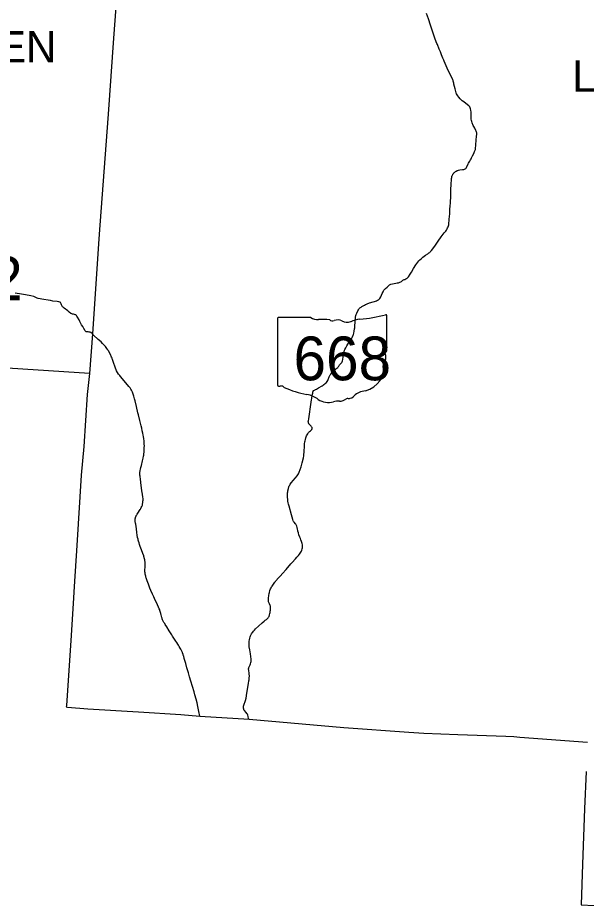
# Model space of a CAD drawing. Extents: x 1761803 to 2441803, y 509895 to 949895.
# Drawn here: x 1999264 to 2035458, y 663916 to 720477 of the extents above; entities that cross this region are included whole.
import ezdxf

# ---------------------------------------------------------------- set-up
doc = ezdxf.new("R2010")
doc.units = 0
for name, color, linetype in [('GM_X_County', 7, 'Continuous'), ('GM_X_County_Road', 7, 'Continuous'), ('GM_X_Minor_Lake', 7, 'Continuous'), ('GM_X_Township_Road', 7, 'Continuous')]:
    doc.layers.add(name, color=color, linetype=linetype)

msp = doc.modelspace()

# ---------------------------------------------------------------- linework, layer by layer
at = {"layer": 'GM_X_County'}
for points in [[(2005577, 722012), (2005355, 719169), (2005009, 714344), (2004610, 708964), (2004447, 706709), (2004410, 706076), (2004014, 700352), (2003838, 697823), (2003692, 696486), (2003473, 693181), (2003292, 691351), (2003023, 686879), (2002856, 684277), (2002810, 683551), (2002661, 681155), (2002361, 676690), (2002352, 676610), (2002428, 676597), (2003724, 676477), (2006946, 676291), (2009649, 676113), (2010855, 676021), (2013988, 675818), (2020024, 675300), (2024156, 675006), (2025124, 674932), (2027284, 674850), (2030331, 674740), (2030848, 674730), (2031221, 674677), (2035535, 674368)], [(2003838, 697823), (1993696, 698487)], [(2035459, 672494), (2035338, 670111), (2035210, 666598), (2035127, 664004), (2036780, 663916)]]:
    msp.add_lwpolyline(points, dxfattribs=at)
at = {"layer": 'GM_X_Minor_Lake'}
for points in [[(2025430, 720338), (2025406, 720410), (2025296, 720740)], [(2025951, 718838), (2025843, 719106), (2025753, 719367), (2025520, 720067), (2025430, 720338)], [(2017287, 687246), (2017259, 687320), (2017225, 687405), (2017168, 687568), (2017134, 687680), (2017105, 687788), (2017093, 687843), (2017075, 687914), (2017045, 688033), (2017024, 688104), (2017006, 688156), (2016988, 688195), (2016965, 688234), (2016942, 688267), (2016863, 688358), (2016822, 688415), (2016797, 688460), (2016771, 688526), (2016684, 688832), (2016542, 689378), (2016505, 689508), (2016485, 689589), (2016463, 689704), (2016453, 689834), (2016447, 689931), (2016445, 690018), (2016440, 690143), (2016442, 690227), (2016454, 690301), (2016469, 690369), (2016501, 690499), (2016532, 690610), (2016553, 690672), (2016580, 690732), (2016616, 690793), (2016688, 690886), (2016792, 691016), (2016942, 691198), (2017043, 691320), (2017097, 691386), (2017137, 691442), (2017164, 691491), (2017182, 691540), (2017245, 691711), (2017309, 691895), (2017378, 692136), (2017453, 692465), (2017475, 692587), (2017487, 692678), (2017498, 692815), (2017504, 692921), (2017511, 693146), (2017514, 693245), (2017526, 693361), (2017544, 693474), (2017555, 693534), (2017578, 693628), (2017604, 693734), (2017627, 693800), (2017655, 693857), (2017687, 693922), (2017727, 693985), (2017785, 694078), (2017817, 694111), (2017840, 694134), (2017906, 694190), (2017963, 694247), (2017983, 694276), (2018004, 694320), (2018009, 694342), (2018007, 694363), (2018001, 694383), (2017990, 694407), (2017967, 694440), (2017946, 694468), (2017913, 694502), (2017840, 694580), (2017805, 694619), (2017789, 694642), (2017775, 694670), (2017766, 694707), (2017763, 694754), (2017771, 694815), (2017791, 694935), (2017853, 695395), (2017877, 695554), (2017962, 696155), (2017977, 696244), (2018018, 696455), (2018044, 696587), (2018059, 696659), (2018067, 696693), (2018076, 696723), (2018083, 696738), (2018092, 696749), (2018113, 696758), (2018153, 696774), (2018194, 696789), (2018228, 696804), (2018281, 696837), (2018413, 696922), (2018646, 697052), (2018700, 697084), (2018761, 697125), (2018818, 697166), (2018867, 697208), (2018911, 697251), (2018959, 697316), (2018999, 697393), (2019023, 697448), (2019096, 697629), (2019129, 697695), (2019157, 697739), (2019201, 697797), (2019266, 697880), (2019321, 697949), (2019377, 698013), (2019438, 698073), (2019511, 698124), (2019584, 698168), (2019642, 698215), (2019671, 698247), (2019705, 698300), (2019731, 698345), (2019754, 698373), (2019779, 698403), (2019822, 698447), (2019858, 698484), (2019892, 698529), (2019915, 698573), (2019934, 698629), (2019953, 698724), (2019978, 698885), (2020003, 699014), (2020041, 699203), (2020073, 699322), (2020091, 699361), (2020142, 699461), (2020213, 699584), (2020348, 699799), (2020401, 699881), (2020472, 699991), (2020527, 700090), (2020568, 700168), (2020611, 700265), (2020630, 700322), (2020654, 700401), (2020684, 700530), (2020712, 700675), (2020720, 700730), (2020727, 700792), (2020732, 700875), (2020761, 701323), (2020769, 701418), (2020787, 701521), (2020808, 701588), (2020842, 701674), (2020910, 701813), (2020955, 701884), (2021008, 701959), (2021051, 702003), (2021077, 702031), (2021123, 702064), (2021173, 702096), (2021256, 702141), (2021343, 702190), (2021410, 702226), (2021460, 702251), (2021513, 702272), (2021667, 702319), (2021886, 702384), (2021888, 702385), (2021970, 702411), (2022038, 702435), (2022098, 702460), (2022170, 702493), (2022221, 702518), (2022255, 702540), (2022296, 702578), (2022317, 702606), (2022374, 702718), (2022468, 702918), (2022519, 703021), (2022554, 703089), (2022580, 703133), (2022600, 703163), (2022631, 703196), (2022678, 703239), (2022774, 703323), (2022839, 703390), (2022884, 703432), (2022915, 703458), (2022941, 703476), (2022971, 703492), (2023020, 703512), (2023116, 703537), (2023326, 703578), (2023415, 703595), (2023504, 703612), (2023581, 703636), (2023643, 703663), (2023691, 703695), (2023715, 703715), (2023751, 703747), (2023790, 703772), (2023826, 703790), (2023865, 703806), (2023909, 703825), (2023971, 703849), (2023998, 703862), (2024023, 703874), (2024056, 703897), (2024084, 703920), (2024135, 703984), (2024240, 704150), (2024330, 704283), (2024468, 704507), (2024613, 704746), (2024726, 704912), (2024800, 704999), (2024870, 705073), (2024962, 705153), (2025057, 705232), (2025142, 705297), (2025226, 705359), (2025367, 705451), (2025445, 705502), (2025496, 705541), (2025526, 705568), (2025571, 705615), (2025613, 705668), (2025818, 705947), (2026026, 706250), (2026226, 706533), (2026421, 706789), (2026459, 706837), (2026509, 706902), (2026551, 706964), (2026594, 707033), (2026631, 707104), (2026661, 707170), (2026685, 707230), (2026700, 707296), (2026709, 707353), (2026755, 707861), (2026763, 707960), (2026765, 708113), (2026774, 708284), (2026788, 708489), (2026807, 708686), (2026822, 708857), (2026836, 708965), (2026841, 709038), (2026844, 709126), (2026842, 709246), (2026835, 709356), (2026832, 709432), (2026832, 709487), (2026834, 709568), (2026840, 709643), (2026849, 709758), (2026865, 709978), (2026871, 710105), (2026877, 710193), (2026882, 710255), (2026891, 710311), (2026904, 710373), (2026924, 710427), (2026939, 710461), (2026954, 710490), (2026974, 710525), (2027000, 710561), (2027026, 710594), (2027056, 710627), (2027090, 710656), (2027135, 710691), (2027183, 710721), (2027233, 710746), (2027275, 710762), (2027320, 710777), (2027417, 710795), (2027571, 710816), (2027664, 710828), (2027713, 710839), (2027753, 710856), (2027785, 710878), (2027806, 710901), (2027830, 710939), (2027933, 711168), (2027962, 711227), (2027999, 711294), (2028039, 711356), (2028090, 711438), (2028124, 711493), (2028163, 711565), (2028180, 711600), (2028225, 711690), (2028297, 711840), (2028350, 711959), (2028365, 711996), (2028385, 712041), (2028399, 712088), (2028409, 712143), (2028415, 712187), (2028424, 712321), (2028431, 712437), (2028447, 712636), (2028478, 712981), (2028483, 713026), (2028487, 713060), (2028486, 713105), (2028482, 713150), (2028470, 713197), (2028451, 713254), (2028429, 713302), (2028357, 713439), (2028304, 713546), (2028267, 713625), (2028242, 713674), (2028217, 713732), (2028191, 713798), (2028172, 713867), (2028156, 713944), (2028141, 714021), (2028135, 714084), (2028132, 714148), (2028132, 714207), (2028133, 714254), (2028138, 714344), (2028138, 714388), (2028128, 714469), (2028112, 714586), (2028097, 714674), (2028078, 714740), (2028053, 714798), (2028034, 714820), (2028014, 714842), (2027978, 714873), (2027791, 715022), (2027656, 715123), (2027565, 715195), (2027520, 715233), (2027480, 715273), (2027429, 715324), (2027348, 715420), (2027277, 715510), (2027236, 715571), (2027203, 715627), (2027174, 715698), (2027149, 715778), (2027103, 715963), (2027031, 716253), (2027020, 716308), (2027004, 716378), (2026988, 716444), (2026976, 716491), (2026961, 716529), (2026920, 716625), (2026847, 716785), (2026613, 717276), (2026412, 717710), (2026381, 717777), (2026325, 717915), (2026252, 718107), (2026176, 718303), (2026102, 718484), (2025978, 718773), (2025951, 718838)], [(2004014, 700352), (2003915, 700436), (2003866, 700457), (2003851, 700463), (2003827, 700469), (2003802, 700472), (2003753, 700474), (2003705, 700474), (2003673, 700476), (2003647, 700480), (2003626, 700483), (2003594, 700500), (2003553, 700551), (2003475, 700689), (2003402, 700816), (2003330, 700931), (2003215, 701150), (2003165, 701240), (2003065, 701425), (2003032, 701480), (2003004, 701516), (2002980, 701544), (2002969, 701555), (2002949, 701564), (2002914, 701575), (2002880, 701586), (2002816, 701599), (2002755, 701613), (2002672, 701645), (2002641, 701660), (2002545, 701729), (2002494, 701773), (2002441, 701818), (2002367, 701886), (2002301, 701934), (2002217, 701997), (2002152, 702049), (2002118, 702083), (2002093, 702118), (2002054, 702200), (2002026, 702274), (2002012, 702316), (2001994, 702351), (2001970, 702372), (2001946, 702381), (2001875, 702391), (2001771, 702406), (2001487, 702446), (2001345, 702476), (2001195, 702500), (2000917, 702550), (2000562, 702611), (2000504, 702629), (2000462, 702648), (2000382, 702693), (2000325, 702719), (2000280, 702732), (2000086, 702776), (1999746, 702834), (1999492, 702879), (1999090, 702945)], [(2010851, 676021), (2010795, 676309), (2010729, 676634), (2010679, 676868), (2010623, 677096), (2010547, 677366), (2010491, 677558), (2010288, 678246), (2010208, 678517), (2010130, 678784), (2010037, 679103), (2009956, 679374), (2009904, 679557), (2009867, 679691), (2009829, 679833), (2009819, 679866), (2009803, 679913), (2009791, 679948), (2009774, 679998), (2009762, 680028), (2009745, 680071), (2009726, 680114), (2009707, 680153), (2009683, 680202), (2009667, 680232), (2009639, 680283), (2009599, 680350), (2009545, 680441), (2009494, 680526), (2009454, 680592), (2009381, 680702), (2009323, 680794), (2009247, 680912), (2009116, 681114), (2009073, 681185), (2008902, 681459), (2008749, 681704), (2008650, 681860), (2008620, 681909), (2008573, 681986), (2008549, 682027), (2008525, 682069), (2008506, 682107), (2008488, 682148), (2008465, 682202), (2008448, 682249), (2008435, 682295), (2008413, 682385), (2008393, 682469), (2008381, 682518), (2008371, 682561), (2008355, 682619), (2008335, 682685), (2008314, 682741), (2008301, 682776), (2008273, 682845), (2008222, 682959), (2008157, 683102), (2008111, 683202), (2008038, 683360), (2007969, 683511), (2007919, 683617), (2007845, 683783), (2007742, 684007), (2007674, 684164), (2007624, 684295), (2007581, 684410), (2007507, 684627), (2007438, 684832), (2007425, 684874), (2007410, 684928), (2007391, 684999), (2007381, 685050), (2007372, 685099), (2007366, 685146), (2007361, 685203), (2007359, 685264), (2007360, 685317), (2007369, 685532), (2007372, 685624), (2007372, 685710), (2007370, 685774), (2007365, 685832), (2007359, 685892), (2007346, 685970), (2007332, 686038), (2007320, 686088), (2007310, 686126), (2007298, 686170), (2007284, 686219), (2007232, 686364), (2007146, 686609), (2007067, 686820), (2007022, 686944), (2006989, 687045), (2006956, 687152), (2006938, 687213), (2006923, 687274), (2006896, 687400), (2006871, 687545), (2006848, 687714), (2006818, 687934), (2006774, 688234), (2006763, 688310), (2006749, 688408), (2006744, 688450), (2006741, 688488), (2006740, 688525), (2006741, 688558), (2006744, 688581), (2006748, 688605), (2006752, 688627), (2006758, 688650), (2006768, 688681), (2006775, 688702), (2006780, 688718), (2006793, 688744), (2006811, 688783), (2006837, 688827), (2006863, 688872), (2006900, 688929), (2007049, 689170), (2007072, 689204), (2007097, 689245), (2007125, 689292), (2007157, 689356), (2007180, 689412), (2007196, 689456), (2007205, 689494), (2007216, 689545), (2007226, 689601), (2007233, 689653), (2007237, 689705), (2007240, 689777), (2007241, 689832), (2007238, 689875), (2007227, 689953), (2007198, 690146), (2007165, 690355), (2007140, 690551), (2007099, 690878), (2007069, 691137), (2007058, 691225), (2007050, 691301), (2007045, 691363), (2007043, 691391), (2007042, 691425), (2007041, 691468), (2007042, 691515), (2007045, 691563), (2007050, 691604), (2007059, 691658), (2007076, 691730), (2007104, 691837), (2007139, 691974), (2007213, 692261), (2007235, 692352), (2007258, 692448), (2007278, 692564), (2007290, 692631), (2007301, 692713), (2007310, 692813), (2007317, 692931), (2007322, 693122), (2007323, 693230), (2007321, 693341), (2007314, 693462), (2007307, 693551), (2007291, 693679), (2007270, 693815), (2007254, 693903), (2007228, 694030), (2007192, 694189), (2007153, 694354), (2007117, 694504), (2007034, 694835), (2006948, 695194), (2006916, 695327), (2006818, 695739), (2006731, 696092), (2006702, 696217), (2006682, 696301), (2006661, 696381), (2006639, 696460), (2006621, 696513), (2006595, 696584), (2006573, 696632), (2006549, 696687), (2006523, 696736), (2006498, 696780), (2006470, 696826), (2006442, 696869), (2006414, 696910), (2006340, 697004), (2005924, 697497), (2005803, 697647), (2005753, 697703), (2005687, 697787), (2005619, 697889), (2005556, 698009), (2005462, 698240), (2005366, 698533), (2005321, 698663), (2005302, 698715), (2005269, 698801), (2005239, 698877), (2005214, 698935), (2005192, 698983), (2005165, 699042), (2005085, 699191), (2005053, 699248), (2005023, 699294), (2004989, 699347), (2004944, 699413), (2004895, 699479), (2004842, 699550), (2004789, 699614), (2004746, 699660), (2004664, 699747), (2004570, 699838), (2004392, 700002), (2004092, 700281), (2004014, 700352)], [(2016738, 685799), (2016943, 686035), (2017038, 686139), (2017134, 686249), (2017193, 686322), (2017242, 686389), (2017287, 686458), (2017321, 686520), (2017347, 686592), (2017369, 686666), (2017383, 686742), (2017390, 686805), (2017390, 686863), (2017382, 686929), (2017368, 687015), (2017334, 687125), (2017287, 687246)], [(2016323, 685322), (2016351, 685352), (2016658, 685707), (2016738, 685799)], [(2015250, 682344), (2015261, 682366), (2015295, 682458), (2015319, 682558), (2015330, 682624), (2015339, 682691), (2015346, 682766), (2015352, 682856), (2015354, 682908), (2015354, 682934), (2015352, 682972), (2015346, 683013), (2015333, 683065), (2015287, 683172), (2015250, 683256), (2015235, 683299), (2015225, 683354), (2015221, 683397), (2015233, 683528), (2015255, 683704), (2015275, 683833), (2015282, 683882), (2015322, 684024), (2015355, 684113), (2015389, 684182), (2015427, 684250), (2015461, 684300), (2015502, 684362), (2015588, 684485), (2015629, 684546), (2015667, 684599), (2015701, 684640), (2015867, 684819), (2015966, 684923), (2016137, 685112), (2016323, 685322)], [(2013974, 675818), (2013960, 675886), (2013935, 675977), (2013902, 676091), (2013893, 676117), (2013881, 676146), (2013855, 676192), (2013813, 676248), (2013692, 676374), (2013677, 676397), (2013667, 676422), (2013653, 676469), (2013641, 676534), (2013638, 676587), (2013644, 676651), (2013662, 676723), (2013682, 676787), (2013749, 676949), (2013769, 677022), (2013801, 677167), (2013858, 677489), (2013959, 678094), (2013984, 678257), (2013995, 678333), (2014005, 678428), (2014009, 678584), (2014006, 678685), (2013996, 678766), (2013974, 678897), (2013967, 678948), (2013963, 678996), (2013965, 679045), (2013971, 679082), (2013980, 679117), (2013993, 679151), (2014052, 679274), (2014086, 679355), (2014105, 679428), (2014117, 679489), (2014123, 679572), (2014123, 679650), (2014106, 679809), (2014075, 679979), (2014034, 680249), (2014006, 680430), (2014003, 680474), (2013993, 680569), (2013988, 680635), (2013989, 680696), (2013997, 680790), (2014014, 680885), (2014037, 680985), (2014055, 681059), (2014082, 681121), (2014104, 681171), (2014125, 681216), (2014146, 681258), (2014184, 681318), (2014220, 681367), (2014272, 681435), (2014336, 681500), (2014407, 681568), (2014600, 681744), (2014835, 681961), (2014956, 682069), (2015019, 682119), (2015090, 682176), (2015134, 682208), (2015168, 682237), (2015205, 682275), (2015237, 682320), (2015250, 682344)]]:
    msp.add_lwpolyline(points, dxfattribs=at)
at = {"layer": 'GM_X_Township_Road'}
for p, q in [((2017916, 701400), (2015878, 701400)), ((2022770, 699294), (2022770, 701505)), ((2015809, 701328), (2015809, 697101)), ((2022769, 699295), (2022770, 699294))]:
    msp.add_line(p, q, dxfattribs=at)
for centre, major_axis, start_param, end_param in [((2015889, 701337), (80.6, 0), 1.712693, 3.28349), ((2018402, 701891), (782, 0), 4.042523, 4.731795), ((2020290, 707163), (7382, 0), 4.814394, 5.042369), ((2022693, 701514), (77.5, 0), 6.141152, 7.989035), ((2018661, 699027), (2808, 0), 1.404758, 1.657858), ((2019298, 701358), (226, 0), 3.836095, 5.185415), ((2019630, 700870), (469, 0), 0.950623, 2.079405), ((2020235, 701540), (564, 0), 4.081561, 5.145723), ((2021232, 700109), (1485, 0), 1.699011, 2.107814), ((2022752, 699132), (120, 0), 1.883978, 3.671073), ((2022687, 699286), (82.9, 0), 5.05454, 6.418171), ((2023048, 698369), (524, 0), 2.387724, 3.262537), ((2021989, 698852), (720, 0), 5.934695, 6.695948), ((2020704, 698088), (1846, 0), 5.101752, 6.440018), ((2015890, 697092), (81.4, 0), 3.00124, 4.508301), ((2015902, 697524), (621, 0), 4.665946, 4.897461), ((2016029, 696857), (224, 0), 0.519207, 1.627899), ((2018855, 700655), (5331, 0), 4.195997, 4.488961), ((2017266, 695202), (1668, 0), 0.823519, 1.323587), ((2020201, 696691), (597, 0), 4.937069, 5.64225), ((2021482, 695914), (1011, 0), 1.647645, 2.488434), ((2019070, 696836), (1058, 0), 4.026481, 4.996735), ((2019681, 695375), (870, 0), 1.495662, 1.94098), ((2019759, 696520), (564, 0), 4.691044, 5.507374), ((2020269, 696110), (159, 0), 1.147584, 2.315152)]:
    msp.add_ellipse(centre, major_axis=major_axis, ratio=0.8, start_param=start_param, end_param=end_param, dxfattribs=at)

# ---------------------------------------------------------------- texts
at = {"layer": 'GM_X_County_Road'}
for s, p in [('BREMEN', (1990276, 717630)), ('LEXINGTON', (2034576, 715767))]:
    msp.add_text(s, height=2000, rotation=0, dxfattribs=at).set_placement(p)
at = {"layer": 'GM_X_Township_Road'}
for s, p in [('312', (1993365, 702495)), ('668', (2016821, 697399))]:
    msp.add_text(s, height=2784.4, dxfattribs=at).set_placement(p)

doc.saveas('drawing.dxf')
